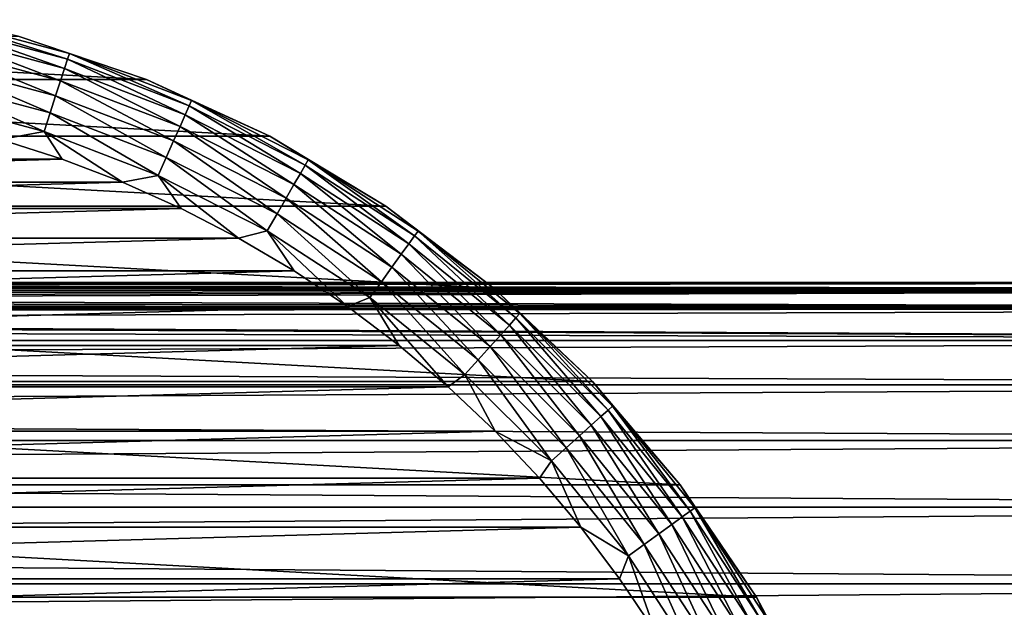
# Model space of a CAD drawing. Header units: millimetres. Extents: x -147 to 182, y -41 to 41.
# Tile 253 of 309: x 85 to 108, y 15 to 29. Entities that reach past the tile are written whole.
import ezdxf

# ---------------------------------------------------------------- set-up
doc = ezdxf.new("R2010")
doc.units = ezdxf.units.MM
doc.header["$LTSCALE"] = 51.403556
for name, color, linetype in [('2', 7, 'CONTINUOUS'), ('3', 7, 'CONTINUOUS'), ('326', 7, 'CONTINUOUS'), ('350', 7, 'CONTINUOUS'), ('351', 7, 'CONTINUOUS'), ('354', 7, 'CONTINUOUS')]:
    doc.layers.add(name, color=color, linetype=linetype)

msp = doc.modelspace()

# ---------------------------------------------------------------- linework, layer by layer
at = {"layer": '2', "color": 7, "linetype": 'CONTINUOUS'}
for points in [[(5.426, 22.934, 1.747), (5.086, 22.856, 2.573), (136.7, 23), (5.426, 22.934, 1.747)], [(136.7, 23), (5.086, 22.856, 2.573), (136.7, 22.844, 2.67), (136.7, 23)], [(5.631, 22.983, 0.883), (5.426, 22.934, 1.747), (136.7, 23), (5.631, 22.983, 0.883)], [(5.7, 23), (5.631, 22.983, 0.883), (136.7, 23), (5.7, 23)], [(3.341, 22.532, 4.618), (2.572, 22.43, 5.087), (136.7, 22.844, 2.67), (3.341, 22.532, 4.618)], [(136.7, 22.844, 2.67), (2.572, 22.43, 5.087), (136.7, 22.38, 5.304), (136.7, 22.844, 2.67)], [(4.03, 22.644, 4.031), (3.341, 22.532, 4.618), (136.7, 22.844, 2.67), (4.03, 22.644, 4.031)], [(4.617, 22.756, 3.342), (4.03, 22.644, 4.031), (136.7, 22.844, 2.67), (4.617, 22.756, 3.342)], [(5.086, 22.856, 2.573), (4.617, 22.756, 3.342), (136.7, 22.844, 2.67), (5.086, 22.856, 2.573)], [(2.572, 22.43, 5.087), (1.743, 22.351, 5.427), (136.7, 22.38, 5.304), (2.572, 22.43, 5.087)], [(0.002, 22.283, 5.7), (-112.7, 21.613, 7.866), (136.7, 22.38, 5.304), (0.002, 22.283, 5.7)], [(136.7, 22.38, 5.304), (-112.7, 21.613, 7.866), (136.7, 21.613, 7.866), (136.7, 22.38, 5.304)], [(0.881, 22.3, 5.632), (0.002, 22.283, 5.7), (136.7, 22.38, 5.304), (0.881, 22.3, 5.632)], [(1.743, 22.351, 5.427), (0.881, 22.3, 5.632), (136.7, 22.38, 5.304), (1.743, 22.351, 5.427)], [(-112.7, 21.613, 7.866), (-112.7, 20.554, 10.322), (136.7, 21.613, 7.866), (-112.7, 21.613, 7.866)], [(136.7, 21.613, 7.866), (-112.7, 20.554, 10.322), (136.7, 20.554, 10.322), (136.7, 21.613, 7.866)], [(-112.7, 20.554, 10.322), (-112.7, 19.216, 12.639), (136.7, 20.554, 10.322), (-112.7, 20.554, 10.322)], [(136.7, 20.554, 10.322), (-112.7, 19.216, 12.639), (136.7, 19.216, 12.639), (136.7, 20.554, 10.322)], [(-112.7, 19.216, 12.639), (-112.7, 17.619, 14.784), (136.7, 19.216, 12.639), (-112.7, 19.216, 12.639)], [(136.7, 19.216, 12.639), (-112.7, 17.619, 14.784), (136.7, 17.619, 14.784), (136.7, 19.216, 12.639)], [(-112.7, 17.619, 14.784), (-112.7, 15.784, 16.73), (136.7, 17.619, 14.784), (-112.7, 17.619, 14.784)], [(136.7, 17.619, 14.784), (-112.7, 15.784, 16.73), (136.7, 15.784, 16.73), (136.7, 17.619, 14.784)], [(-112.7, 15.784, 16.73), (-112.7, 13.735, 18.449), (136.7, 15.784, 16.73), (-112.7, 15.784, 16.73)], [(136.7, 15.784, 16.73), (-112.7, 13.735, 18.449), (136.7, 13.735, 18.449), (136.7, 15.784, 16.73)]]:
    msp.add_3dface(points, dxfattribs=at)
at = {"layer": '3', "color": 7, "linetype": 'CONTINUOUS'}
for points in [[(5.425, 22.933, -1.748), (136.7, 22.844, -2.67), (5.085, 22.855, -2.576), (5.425, 22.933, -1.748)], [(5.631, 22.983, -0.883), (136.7, 22.844, -2.67), (5.425, 22.933, -1.748), (5.631, 22.983, -0.883)], [(5.7, 23), (136.7, 22.844, -2.67), (5.631, 22.983, -0.883), (5.7, 23)], [(5.7, 23), (136.7, 23), (136.7, 22.844, -2.67), (5.7, 23)], [(4.028, 22.644, -4.033), (136.7, 22.38, -5.304), (3.338, 22.531, -4.62), (4.028, 22.644, -4.033)], [(4.615, 22.755, -3.345), (136.7, 22.38, -5.304), (4.028, 22.644, -4.033), (4.615, 22.755, -3.345)], [(5.085, 22.855, -2.576), (136.7, 22.844, -2.67), (4.615, 22.755, -3.345), (5.085, 22.855, -2.576)], [(136.7, 22.844, -2.67), (136.7, 22.38, -5.304), (4.615, 22.755, -3.345), (136.7, 22.844, -2.67)], [(2.569, 22.43, -5.088), (136.7, 22.38, -5.304), (1.74, 22.35, -5.428), (2.569, 22.43, -5.088)], [(3.338, 22.531, -4.62), (136.7, 22.38, -5.304), (2.569, 22.43, -5.088), (3.338, 22.531, -4.62)], [(-112.7, 21.613, -7.866), (-112.7, 22.38, -5.304), (136.7, 21.613, -7.866), (-112.7, 21.613, -7.866)], [(136.7, 21.613, -7.866), (-112.7, 22.38, -5.304), (-0.002, 22.283, -5.7), (136.7, 21.613, -7.866)], [(0.878, 22.3, -5.632), (136.7, 21.613, -7.866), (-0.002, 22.283, -5.7), (0.878, 22.3, -5.632)], [(1.74, 22.35, -5.428), (136.7, 21.613, -7.866), (0.878, 22.3, -5.632), (1.74, 22.35, -5.428)], [(136.7, 22.38, -5.304), (136.7, 21.613, -7.866), (1.74, 22.35, -5.428), (136.7, 22.38, -5.304)], [(-112.7, 20.554, -10.322), (-112.7, 21.613, -7.866), (136.7, 20.554, -10.322), (-112.7, 20.554, -10.322)], [(136.7, 20.554, -10.322), (-112.7, 21.613, -7.866), (136.7, 21.613, -7.866), (136.7, 20.554, -10.322)], [(-112.7, 19.216, -12.639), (-112.7, 20.554, -10.322), (136.7, 19.216, -12.639), (-112.7, 19.216, -12.639)], [(136.7, 19.216, -12.639), (-112.7, 20.554, -10.322), (136.7, 20.554, -10.322), (136.7, 19.216, -12.639)], [(-112.7, 17.619, -14.784), (-112.7, 19.216, -12.639), (136.7, 17.619, -14.784), (-112.7, 17.619, -14.784)], [(136.7, 17.619, -14.784), (-112.7, 19.216, -12.639), (136.7, 19.216, -12.639), (136.7, 17.619, -14.784)], [(-112.7, 15.784, -16.73), (-112.7, 17.619, -14.784), (136.7, 15.784, -16.73), (-112.7, 15.784, -16.73)], [(136.7, 15.784, -16.73), (-112.7, 17.619, -14.784), (136.7, 17.619, -14.784), (136.7, 15.784, -16.73)], [(-112.7, 13.735, -18.449), (-112.7, 15.784, -16.73), (136.7, 13.735, -18.449), (-112.7, 13.735, -18.449)], [(136.7, 13.735, -18.449), (-112.7, 15.784, -16.73), (136.7, 15.784, -16.73), (136.7, 13.735, -18.449)]]:
    msp.add_3dface(points, dxfattribs=at)
at = {"layer": '326', "color": 7, "linetype": 'CONTINUOUS'}
for points in [[(68.474, 28.906, -81.1), (87.604, 27.869, -81.1), (65.396, 27.869, -81.1), (68.474, 28.906, -81.1)], [(84.526, 28.906, -81.1), (87.604, 27.869, -81.1), (68.474, 28.906, -81.1), (84.526, 28.906, -81.1)], [(65.396, 27.869, -81.1), (90.552, 26.505, -81.1), (62.448, 26.505, -81.1), (65.396, 27.869, -81.1)], [(87.604, 27.869, -81.1), (90.552, 26.505, -81.1), (65.396, 27.869, -81.1), (87.604, 27.869, -81.1)], [(62.448, 26.505, -81.1), (93.336, 24.831, -81.1), (59.664, 24.831, -81.1), (62.448, 26.505, -81.1)], [(90.552, 26.505, -81.1), (93.336, 24.831, -81.1), (62.448, 26.505, -81.1), (90.552, 26.505, -81.1)], [(59.664, 24.831, -81.1), (95.922, 22.865, -81.1), (57.078, 22.865, -81.1), (59.664, 24.831, -81.1)], [(93.336, 24.831, -81.1), (95.922, 22.865, -81.1), (59.664, 24.831, -81.1), (93.336, 24.831, -81.1)], [(57.078, 22.865, -81.1), (98.28, 20.631, -81.1), (54.72, 20.631, -81.1), (57.078, 22.865, -81.1)], [(95.922, 22.865, -81.1), (98.28, 20.631, -81.1), (57.078, 22.865, -81.1), (95.922, 22.865, -81.1)], [(54.72, 20.631, -81.1), (100.383, 18.155, -81.1), (52.617, 18.155, -81.1), (54.72, 20.631, -81.1)], [(98.28, 20.631, -81.1), (100.383, 18.155, -81.1), (54.72, 20.631, -81.1), (98.28, 20.631, -81.1)], [(52.617, 18.155, -81.1), (102.206, 15.467, -81.1), (50.794, 15.467, -81.1), (52.617, 18.155, -81.1)], [(100.383, 18.155, -81.1), (102.206, 15.467, -81.1), (52.617, 18.155, -81.1), (100.383, 18.155, -81.1)], [(50.794, 15.467, -81.1), (103.727, 12.597, -81.1), (49.273, 12.597, -81.1), (50.794, 15.467, -81.1)], [(102.206, 15.467, -81.1), (103.727, 12.597, -81.1), (50.794, 15.467, -81.1), (102.206, 15.467, -81.1)]]:
    msp.add_3dface(points, dxfattribs=at)
at = {"layer": '350', "color": 7, "linetype": 'CONTINUOUS'}
for points in [[(84.115, 26.425, -70.1), (67.415, 25.956, -70.1), (85.585, 25.956, -70.1), (84.115, 26.425, -70.1)], [(67.415, 25.956, -70.1), (65.973, 25.405, -70.1), (85.585, 25.956, -70.1), (67.415, 25.956, -70.1)], [(85.585, 25.956, -70.1), (65.973, 25.405, -70.1), (87.027, 25.405, -70.1), (85.585, 25.956, -70.1)], [(65.973, 25.405, -70.1), (64.565, 24.775, -70.1), (87.027, 25.405, -70.1), (65.973, 25.405, -70.1)], [(87.027, 25.405, -70.1), (64.565, 24.775, -70.1), (88.435, 24.775, -70.1), (87.027, 25.405, -70.1)], [(64.565, 24.775, -70.1), (63.194, 24.067, -70.1), (88.435, 24.775, -70.1), (64.565, 24.775, -70.1)], [(88.435, 24.775, -70.1), (63.194, 24.067, -70.1), (89.806, 24.067, -70.1), (88.435, 24.775, -70.1)], [(63.194, 24.067, -70.1), (61.865, 23.282, -70.1), (89.806, 24.067, -70.1), (63.194, 24.067, -70.1)], [(89.806, 24.067, -70.1), (61.865, 23.282, -70.1), (91.135, 23.282, -70.1), (89.806, 24.067, -70.1)], [(61.865, 23.282, -70.1), (60.582, 22.425, -70.1), (91.135, 23.282, -70.1), (61.865, 23.282, -70.1)], [(91.135, 23.282, -70.1), (60.582, 22.425, -70.1), (92.418, 22.425, -70.1), (91.135, 23.282, -70.1)], [(60.582, 22.425, -70.1), (59.35, 21.497, -70.1), (92.418, 22.425, -70.1), (60.582, 22.425, -70.1)], [(92.418, 22.425, -70.1), (59.35, 21.497, -70.1), (93.65, 21.497, -70.1), (92.418, 22.425, -70.1)], [(59.35, 21.497, -70.1), (58.171, 20.501, -70.1), (93.65, 21.497, -70.1), (59.35, 21.497, -70.1)], [(93.65, 21.497, -70.1), (58.171, 20.501, -70.1), (94.829, 20.501, -70.1), (93.65, 21.497, -70.1)], [(58.171, 20.501, -70.1), (57.05, 19.441, -70.1), (94.829, 20.501, -70.1), (58.171, 20.501, -70.1)], [(94.829, 20.501, -70.1), (57.05, 19.441, -70.1), (95.95, 19.441, -70.1), (94.829, 20.501, -70.1)], [(57.05, 19.441, -70.1), (55.99, 18.319, -70.1), (95.95, 19.441, -70.1), (57.05, 19.441, -70.1)], [(95.95, 19.441, -70.1), (55.99, 18.319, -70.1), (97.01, 18.319, -70.1), (95.95, 19.441, -70.1)], [(55.99, 18.319, -70.1), (54.995, 17.14, -70.1), (97.01, 18.319, -70.1), (55.99, 18.319, -70.1)], [(97.01, 18.319, -70.1), (54.995, 17.14, -70.1), (98.005, 17.14, -70.1), (97.01, 18.319, -70.1)], [(54.995, 17.14, -70.1), (54.068, 15.907, -70.1), (98.005, 17.14, -70.1), (54.995, 17.14, -70.1)], [(98.005, 17.14, -70.1), (54.068, 15.907, -70.1), (98.932, 15.907, -70.1), (98.005, 17.14, -70.1)], [(54.068, 15.907, -70.1), (53.211, 14.624, -70.1), (98.932, 15.907, -70.1), (54.068, 15.907, -70.1)], [(98.932, 15.907, -70.1), (53.211, 14.624, -70.1), (99.789, 14.624, -70.1), (98.932, 15.907, -70.1)]]:
    msp.add_3dface(points, dxfattribs=at)
at = {"layer": '351', "color": 7, "linetype": 'CONTINUOUS'}
for points in [[(87.604, 27.869, -72.6), (84.526, 28.906, -81.1), (84.526, 28.907, -72.6), (87.604, 27.869, -72.6)], [(87.604, 27.869, -81.1), (84.526, 28.906, -81.1), (87.604, 27.869, -72.6), (87.604, 27.869, -81.1)], [(90.552, 26.505, -81.1), (87.604, 27.869, -81.1), (90.552, 26.505, -72.6), (90.552, 26.505, -81.1)], [(90.552, 26.505, -72.6), (87.604, 27.869, -81.1), (87.604, 27.869, -72.6), (90.552, 26.505, -72.6)], [(93.336, 24.831, -81.1), (90.552, 26.505, -81.1), (93.336, 24.831, -72.6), (93.336, 24.831, -81.1)], [(93.336, 24.831, -72.6), (90.552, 26.505, -81.1), (90.552, 26.505, -72.6), (93.336, 24.831, -72.6)], [(95.922, 22.865, -81.1), (93.336, 24.831, -81.1), (95.922, 22.865, -72.6), (95.922, 22.865, -81.1)], [(95.922, 22.865, -72.6), (93.336, 24.831, -81.1), (93.336, 24.831, -72.6), (95.922, 22.865, -72.6)], [(98.28, 20.631, -81.1), (95.922, 22.865, -81.1), (98.28, 20.631, -72.6), (98.28, 20.631, -81.1)], [(98.28, 20.631, -72.6), (95.922, 22.865, -81.1), (95.922, 22.865, -72.6), (98.28, 20.631, -72.6)], [(100.383, 18.155, -81.1), (98.28, 20.631, -81.1), (100.383, 18.155, -72.6), (100.383, 18.155, -81.1)], [(100.383, 18.155, -72.6), (98.28, 20.631, -81.1), (98.28, 20.631, -72.6), (100.383, 18.155, -72.6)], [(102.206, 15.467, -81.1), (100.383, 18.155, -81.1), (102.206, 15.467, -72.6), (102.206, 15.467, -81.1)], [(102.206, 15.467, -72.6), (100.383, 18.155, -81.1), (100.383, 18.155, -72.6), (102.206, 15.467, -72.6)], [(103.727, 12.597, -81.1), (102.206, 15.467, -81.1), (103.727, 12.597, -72.6), (103.727, 12.597, -81.1)], [(103.727, 12.597, -72.6), (102.206, 15.467, -81.1), (102.206, 15.467, -72.6), (103.727, 12.597, -72.6)]]:
    msp.add_3dface(points, dxfattribs=at)
at = {"layer": '354', "color": 7, "linetype": 'CONTINUOUS'}
for points in [[(82.698, 29.159, -71.646), (85.712, 28.352, -71.646), (82.727, 29.298, -72.115), (82.698, 29.159, -71.646)], [(84.526, 28.907, -72.6), (82.727, 29.298, -72.115), (85.756, 28.487, -72.115), (84.526, 28.907, -72.6)], [(82.727, 29.298, -72.115), (85.712, 28.352, -71.646), (85.756, 28.487, -72.115), (82.727, 29.298, -72.115)], [(82.65, 28.933, -71.213), (85.641, 28.132, -71.213), (82.698, 29.159, -71.646), (82.65, 28.933, -71.213)], [(82.698, 29.159, -71.646), (85.641, 28.132, -71.213), (85.712, 28.352, -71.646), (82.698, 29.159, -71.646)], [(82.585, 28.629, -70.833), (85.545, 27.836, -70.833), (82.65, 28.933, -71.213), (82.585, 28.629, -70.833)], [(82.65, 28.933, -71.213), (85.545, 27.836, -70.833), (85.641, 28.132, -71.213), (82.65, 28.933, -71.213)], [(87.604, 27.869, -72.6), (84.526, 28.907, -72.6), (85.756, 28.487, -72.115), (87.604, 27.869, -72.6)], [(82.507, 28.258, -70.522), (85.427, 27.476, -70.522), (82.585, 28.629, -70.833), (82.507, 28.258, -70.522)], [(82.585, 28.629, -70.833), (85.427, 27.476, -70.522), (85.545, 27.836, -70.833), (82.585, 28.629, -70.833)], [(85.641, 28.132, -71.213), (88.531, 27.022, -71.213), (85.712, 28.352, -71.646), (85.641, 28.132, -71.213)], [(85.712, 28.352, -71.646), (88.625, 27.233, -71.646), (85.756, 28.487, -72.115), (85.712, 28.352, -71.646)], [(85.712, 28.352, -71.646), (88.531, 27.022, -71.213), (88.625, 27.233, -71.646), (85.712, 28.352, -71.646)], [(87.604, 27.869, -72.6), (85.756, 28.487, -72.115), (88.683, 27.363, -72.115), (87.604, 27.869, -72.6)], [(85.756, 28.487, -72.115), (88.625, 27.233, -71.646), (88.683, 27.363, -72.115), (85.756, 28.487, -72.115)], [(82.417, 27.835, -70.29), (85.294, 27.064, -70.29), (82.507, 28.258, -70.522), (82.417, 27.835, -70.29)], [(82.507, 28.258, -70.522), (85.294, 27.064, -70.29), (85.427, 27.476, -70.522), (82.507, 28.258, -70.522)], [(85.545, 27.836, -70.833), (88.405, 26.738, -70.833), (85.641, 28.132, -71.213), (85.545, 27.836, -70.833)], [(85.641, 28.132, -71.213), (88.405, 26.738, -70.833), (88.531, 27.022, -71.213), (85.641, 28.132, -71.213)], [(82.319, 27.376, -70.148), (85.149, 26.618, -70.148), (82.417, 27.835, -70.29), (82.319, 27.376, -70.148)], [(82.417, 27.835, -70.29), (85.149, 26.618, -70.148), (85.294, 27.064, -70.29), (82.417, 27.835, -70.29)], [(85.427, 27.476, -70.522), (88.251, 26.392, -70.522), (85.545, 27.836, -70.833), (85.427, 27.476, -70.522)], [(85.545, 27.836, -70.833), (88.251, 26.392, -70.522), (88.405, 26.738, -70.833), (85.545, 27.836, -70.833)], [(90.552, 26.505, -72.6), (87.604, 27.869, -72.6), (88.683, 27.363, -72.115), (90.552, 26.505, -72.6)], [(82.319, 27.376, -70.148), (84.115, 26.425, -70.1), (85.149, 26.618, -70.148), (82.319, 27.376, -70.148)], [(85.294, 27.064, -70.29), (88.075, 25.997, -70.29), (85.427, 27.476, -70.522), (85.294, 27.064, -70.29)], [(85.427, 27.476, -70.522), (88.075, 25.997, -70.29), (88.251, 26.392, -70.522), (85.427, 27.476, -70.522)], [(88.625, 27.233, -71.646), (91.405, 25.817, -71.646), (88.683, 27.363, -72.115), (88.625, 27.233, -71.646)], [(90.552, 26.505, -72.6), (88.683, 27.363, -72.115), (91.476, 25.94, -72.115), (90.552, 26.505, -72.6)], [(88.683, 27.363, -72.115), (91.405, 25.817, -71.646), (91.476, 25.94, -72.115), (88.683, 27.363, -72.115)], [(88.531, 27.022, -71.213), (91.29, 25.617, -71.213), (88.625, 27.233, -71.646), (88.531, 27.022, -71.213)], [(88.625, 27.233, -71.646), (91.29, 25.617, -71.213), (91.405, 25.817, -71.646), (88.625, 27.233, -71.646)], [(85.149, 26.618, -70.148), (87.884, 25.568, -70.148), (85.294, 27.064, -70.29), (85.149, 26.618, -70.148)], [(85.294, 27.064, -70.29), (87.884, 25.568, -70.148), (88.075, 25.997, -70.29), (85.294, 27.064, -70.29)], [(88.405, 26.738, -70.833), (91.134, 25.348, -70.833), (88.531, 27.022, -71.213), (88.405, 26.738, -70.833)], [(88.531, 27.022, -71.213), (91.134, 25.348, -70.833), (91.29, 25.617, -71.213), (88.531, 27.022, -71.213)], [(88.251, 26.392, -70.522), (90.945, 25.019, -70.522), (88.405, 26.738, -70.833), (88.251, 26.392, -70.522)], [(88.405, 26.738, -70.833), (90.945, 25.019, -70.522), (91.134, 25.348, -70.833), (88.405, 26.738, -70.833)], [(84.115, 26.425, -70.1), (85.585, 25.956, -70.1), (85.149, 26.618, -70.148), (84.115, 26.425, -70.1)], [(85.585, 25.956, -70.1), (87.027, 25.405, -70.1), (85.149, 26.618, -70.148), (85.585, 25.956, -70.1)], [(85.149, 26.618, -70.148), (87.027, 25.405, -70.1), (87.884, 25.568, -70.148), (85.149, 26.618, -70.148)], [(93.336, 24.831, -72.6), (90.552, 26.505, -72.6), (91.476, 25.94, -72.115), (93.336, 24.831, -72.6)], [(88.075, 25.997, -70.29), (90.729, 24.645, -70.29), (88.251, 26.392, -70.522), (88.075, 25.997, -70.29)], [(88.251, 26.392, -70.522), (90.729, 24.645, -70.29), (90.945, 25.019, -70.522), (88.251, 26.392, -70.522)], [(87.884, 25.568, -70.148), (90.494, 24.238, -70.148), (88.075, 25.997, -70.29), (87.884, 25.568, -70.148)], [(88.075, 25.997, -70.29), (90.494, 24.238, -70.148), (90.729, 24.645, -70.29), (88.075, 25.997, -70.29)], [(91.405, 25.817, -71.646), (94.022, 24.117, -71.646), (91.476, 25.94, -72.115), (91.405, 25.817, -71.646)], [(93.336, 24.831, -72.6), (91.476, 25.94, -72.115), (94.106, 24.232, -72.115), (93.336, 24.831, -72.6)], [(91.476, 25.94, -72.115), (94.022, 24.117, -71.646), (94.106, 24.232, -72.115), (91.476, 25.94, -72.115)], [(91.29, 25.617, -71.213), (93.887, 23.931, -71.213), (91.405, 25.817, -71.646), (91.29, 25.617, -71.213)], [(91.405, 25.817, -71.646), (93.887, 23.931, -71.213), (94.022, 24.117, -71.646), (91.405, 25.817, -71.646)], [(87.027, 25.405, -70.1), (88.435, 24.775, -70.1), (87.884, 25.568, -70.148), (87.027, 25.405, -70.1)], [(88.435, 24.775, -70.1), (89.806, 24.067, -70.1), (87.884, 25.568, -70.148), (88.435, 24.775, -70.1)], [(87.884, 25.568, -70.148), (89.806, 24.067, -70.1), (90.494, 24.238, -70.148), (87.884, 25.568, -70.148)], [(91.134, 25.348, -70.833), (93.704, 23.679, -70.833), (91.29, 25.617, -71.213), (91.134, 25.348, -70.833)], [(91.29, 25.617, -71.213), (93.704, 23.679, -70.833), (93.887, 23.931, -71.213), (91.29, 25.617, -71.213)], [(90.945, 25.019, -70.522), (93.481, 23.372, -70.522), (91.134, 25.348, -70.833), (90.945, 25.019, -70.522)], [(91.134, 25.348, -70.833), (93.481, 23.372, -70.522), (93.704, 23.679, -70.833), (91.134, 25.348, -70.833)], [(90.729, 24.645, -70.29), (93.227, 23.022, -70.29), (90.945, 25.019, -70.522), (90.729, 24.645, -70.29)], [(90.945, 25.019, -70.522), (93.227, 23.022, -70.29), (93.481, 23.372, -70.522), (90.945, 25.019, -70.522)], [(95.922, 22.865, -72.6), (93.336, 24.831, -72.6), (94.106, 24.232, -72.115), (95.922, 22.865, -72.6)], [(90.494, 24.238, -70.148), (92.951, 22.643, -70.148), (90.729, 24.645, -70.29), (90.494, 24.238, -70.148)], [(90.729, 24.645, -70.29), (92.951, 22.643, -70.148), (93.227, 23.022, -70.29), (90.729, 24.645, -70.29)], [(89.806, 24.067, -70.1), (91.135, 23.282, -70.1), (90.494, 24.238, -70.148), (89.806, 24.067, -70.1)], [(91.135, 23.282, -70.1), (92.418, 22.425, -70.1), (90.494, 24.238, -70.148), (91.135, 23.282, -70.1)], [(90.494, 24.238, -70.148), (92.418, 22.425, -70.1), (92.951, 22.643, -70.148), (90.494, 24.238, -70.148)], [(93.887, 23.931, -71.213), (96.293, 21.982, -71.213), (94.022, 24.117, -71.646), (93.887, 23.931, -71.213)], [(94.022, 24.117, -71.646), (96.447, 22.154, -71.646), (94.106, 24.232, -72.115), (94.022, 24.117, -71.646)], [(94.022, 24.117, -71.646), (96.293, 21.982, -71.213), (96.447, 22.154, -71.646), (94.022, 24.117, -71.646)], [(95.922, 22.865, -72.6), (94.106, 24.232, -72.115), (96.542, 22.259, -72.115), (95.922, 22.865, -72.6)], [(94.106, 24.232, -72.115), (96.447, 22.154, -71.646), (96.542, 22.259, -72.115), (94.106, 24.232, -72.115)], [(93.704, 23.679, -70.833), (96.085, 21.751, -70.833), (93.887, 23.931, -71.213), (93.704, 23.679, -70.833)], [(93.887, 23.931, -71.213), (96.085, 21.751, -70.833), (96.293, 21.982, -71.213), (93.887, 23.931, -71.213)], [(93.481, 23.372, -70.522), (95.831, 21.469, -70.522), (93.704, 23.679, -70.833), (93.481, 23.372, -70.522)], [(93.704, 23.679, -70.833), (95.831, 21.469, -70.522), (96.085, 21.751, -70.833), (93.704, 23.679, -70.833)], [(93.227, 23.022, -70.29), (95.542, 21.148, -70.29), (93.481, 23.372, -70.522), (93.227, 23.022, -70.29)], [(93.481, 23.372, -70.522), (95.542, 21.148, -70.29), (95.831, 21.469, -70.522), (93.481, 23.372, -70.522)], [(92.951, 22.643, -70.148), (95.227, 20.799, -70.148), (93.227, 23.022, -70.29), (92.951, 22.643, -70.148)], [(93.227, 23.022, -70.29), (95.227, 20.799, -70.148), (95.542, 21.148, -70.29), (93.227, 23.022, -70.29)], [(92.418, 22.425, -70.1), (93.65, 21.497, -70.1), (92.951, 22.643, -70.148), (92.418, 22.425, -70.1)], [(93.65, 21.497, -70.1), (94.829, 20.501, -70.1), (92.951, 22.643, -70.148), (93.65, 21.497, -70.1)], [(92.951, 22.643, -70.148), (94.829, 20.501, -70.1), (95.227, 20.799, -70.148), (92.951, 22.643, -70.148)], [(98.28, 20.631, -72.6), (95.922, 22.865, -72.6), (96.542, 22.259, -72.115), (98.28, 20.631, -72.6)], [(96.447, 22.154, -71.646), (98.654, 19.947, -71.646), (96.542, 22.259, -72.115), (96.447, 22.154, -71.646)], [(98.28, 20.631, -72.6), (96.542, 22.259, -72.115), (98.759, 20.042, -72.115), (98.28, 20.631, -72.6)], [(96.542, 22.259, -72.115), (98.654, 19.947, -71.646), (98.759, 20.042, -72.115), (96.542, 22.259, -72.115)], [(96.085, 21.751, -70.833), (98.251, 19.585, -70.833), (96.293, 21.982, -71.213), (96.085, 21.751, -70.833)], [(96.293, 21.982, -71.213), (98.482, 19.793, -71.213), (96.447, 22.154, -71.646), (96.293, 21.982, -71.213)], [(96.293, 21.982, -71.213), (98.251, 19.585, -70.833), (98.482, 19.793, -71.213), (96.293, 21.982, -71.213)], [(96.447, 22.154, -71.646), (98.482, 19.793, -71.213), (98.654, 19.947, -71.646), (96.447, 22.154, -71.646)], [(95.831, 21.469, -70.522), (97.969, 19.331, -70.522), (96.085, 21.751, -70.833), (95.831, 21.469, -70.522)], [(96.085, 21.751, -70.833), (97.969, 19.331, -70.522), (98.251, 19.585, -70.833), (96.085, 21.751, -70.833)], [(95.542, 21.148, -70.29), (97.648, 19.042, -70.29), (95.831, 21.469, -70.522), (95.542, 21.148, -70.29)], [(95.831, 21.469, -70.522), (97.648, 19.042, -70.29), (97.969, 19.331, -70.522), (95.831, 21.469, -70.522)], [(95.227, 20.799, -70.148), (97.299, 18.727, -70.148), (95.542, 21.148, -70.29), (95.227, 20.799, -70.148)], [(95.542, 21.148, -70.29), (97.299, 18.727, -70.148), (97.648, 19.042, -70.29), (95.542, 21.148, -70.29)], [(94.829, 20.501, -70.1), (95.95, 19.441, -70.1), (95.227, 20.799, -70.148), (94.829, 20.501, -70.1)], [(95.227, 20.799, -70.148), (95.95, 19.441, -70.1), (97.299, 18.727, -70.148), (95.227, 20.799, -70.148)], [(100.383, 18.155, -72.6), (98.28, 20.631, -72.6), (98.759, 20.042, -72.115), (100.383, 18.155, -72.6)], [(98.654, 19.947, -71.646), (100.617, 17.522, -71.646), (98.759, 20.042, -72.115), (98.654, 19.947, -71.646)], [(100.383, 18.155, -72.6), (98.759, 20.042, -72.115), (100.732, 17.606, -72.115), (100.383, 18.155, -72.6)], [(98.759, 20.042, -72.115), (100.617, 17.522, -71.646), (100.732, 17.606, -72.115), (98.759, 20.042, -72.115)], [(98.482, 19.793, -71.213), (100.431, 17.387, -71.213), (98.654, 19.947, -71.646), (98.482, 19.793, -71.213)], [(98.654, 19.947, -71.646), (100.431, 17.387, -71.213), (100.617, 17.522, -71.646), (98.654, 19.947, -71.646)], [(97.969, 19.331, -70.522), (99.872, 16.981, -70.522), (98.251, 19.585, -70.833), (97.969, 19.331, -70.522)], [(98.251, 19.585, -70.833), (100.179, 17.204, -70.833), (98.482, 19.793, -71.213), (98.251, 19.585, -70.833)], [(98.251, 19.585, -70.833), (99.872, 16.981, -70.522), (100.179, 17.204, -70.833), (98.251, 19.585, -70.833)], [(98.482, 19.793, -71.213), (100.179, 17.204, -70.833), (100.431, 17.387, -71.213), (98.482, 19.793, -71.213)], [(95.95, 19.441, -70.1), (97.01, 18.319, -70.1), (97.299, 18.727, -70.148), (95.95, 19.441, -70.1)], [(97.648, 19.042, -70.29), (99.522, 16.727, -70.29), (97.969, 19.331, -70.522), (97.648, 19.042, -70.29)], [(97.969, 19.331, -70.522), (99.522, 16.727, -70.29), (99.872, 16.981, -70.522), (97.969, 19.331, -70.522)], [(97.299, 18.727, -70.148), (99.143, 16.451, -70.148), (97.648, 19.042, -70.29), (97.299, 18.727, -70.148)], [(97.648, 19.042, -70.29), (99.143, 16.451, -70.148), (99.522, 16.727, -70.29), (97.648, 19.042, -70.29)], [(97.01, 18.319, -70.1), (98.005, 17.14, -70.1), (97.299, 18.727, -70.148), (97.01, 18.319, -70.1)], [(97.299, 18.727, -70.148), (98.005, 17.14, -70.1), (99.143, 16.451, -70.148), (97.299, 18.727, -70.148)], [(102.206, 15.467, -72.6), (100.383, 18.155, -72.6), (100.732, 17.606, -72.115), (102.206, 15.467, -72.6)], [(100.431, 17.387, -71.213), (102.117, 14.79, -71.213), (100.617, 17.522, -71.646), (100.431, 17.387, -71.213)], [(100.617, 17.522, -71.646), (102.317, 14.905, -71.646), (100.732, 17.606, -72.115), (100.617, 17.522, -71.646)], [(100.617, 17.522, -71.646), (102.117, 14.79, -71.213), (102.317, 14.905, -71.646), (100.617, 17.522, -71.646)], [(102.206, 15.467, -72.6), (100.732, 17.606, -72.115), (102.44, 14.976, -72.115), (102.206, 15.467, -72.6)], [(100.732, 17.606, -72.115), (102.317, 14.905, -71.646), (102.44, 14.976, -72.115), (100.732, 17.606, -72.115)], [(100.179, 17.204, -70.833), (101.848, 14.634, -70.833), (100.431, 17.387, -71.213), (100.179, 17.204, -70.833)], [(100.431, 17.387, -71.213), (101.848, 14.634, -70.833), (102.117, 14.79, -71.213), (100.431, 17.387, -71.213)], [(98.005, 17.14, -70.1), (98.932, 15.907, -70.1), (99.143, 16.451, -70.148), (98.005, 17.14, -70.1)], [(99.522, 16.727, -70.29), (101.145, 14.229, -70.29), (99.872, 16.981, -70.522), (99.522, 16.727, -70.29)], [(99.872, 16.981, -70.522), (101.519, 14.445, -70.522), (100.179, 17.204, -70.833), (99.872, 16.981, -70.522)], [(99.872, 16.981, -70.522), (101.145, 14.229, -70.29), (101.519, 14.445, -70.522), (99.872, 16.981, -70.522)], [(100.179, 17.204, -70.833), (101.519, 14.445, -70.522), (101.848, 14.634, -70.833), (100.179, 17.204, -70.833)], [(99.143, 16.451, -70.148), (100.738, 13.994, -70.148), (99.522, 16.727, -70.29), (99.143, 16.451, -70.148)], [(99.522, 16.727, -70.29), (100.738, 13.994, -70.148), (101.145, 14.229, -70.29), (99.522, 16.727, -70.29)], [(98.932, 15.907, -70.1), (99.789, 14.624, -70.1), (99.143, 16.451, -70.148), (98.932, 15.907, -70.1)], [(99.143, 16.451, -70.148), (99.789, 14.624, -70.1), (100.738, 13.994, -70.148), (99.143, 16.451, -70.148)], [(103.727, 12.597, -72.6), (102.206, 15.467, -72.6), (102.44, 14.976, -72.115), (103.727, 12.597, -72.6)]]:
    msp.add_3dface(points, dxfattribs=at)

doc.saveas('drawing.dxf')
